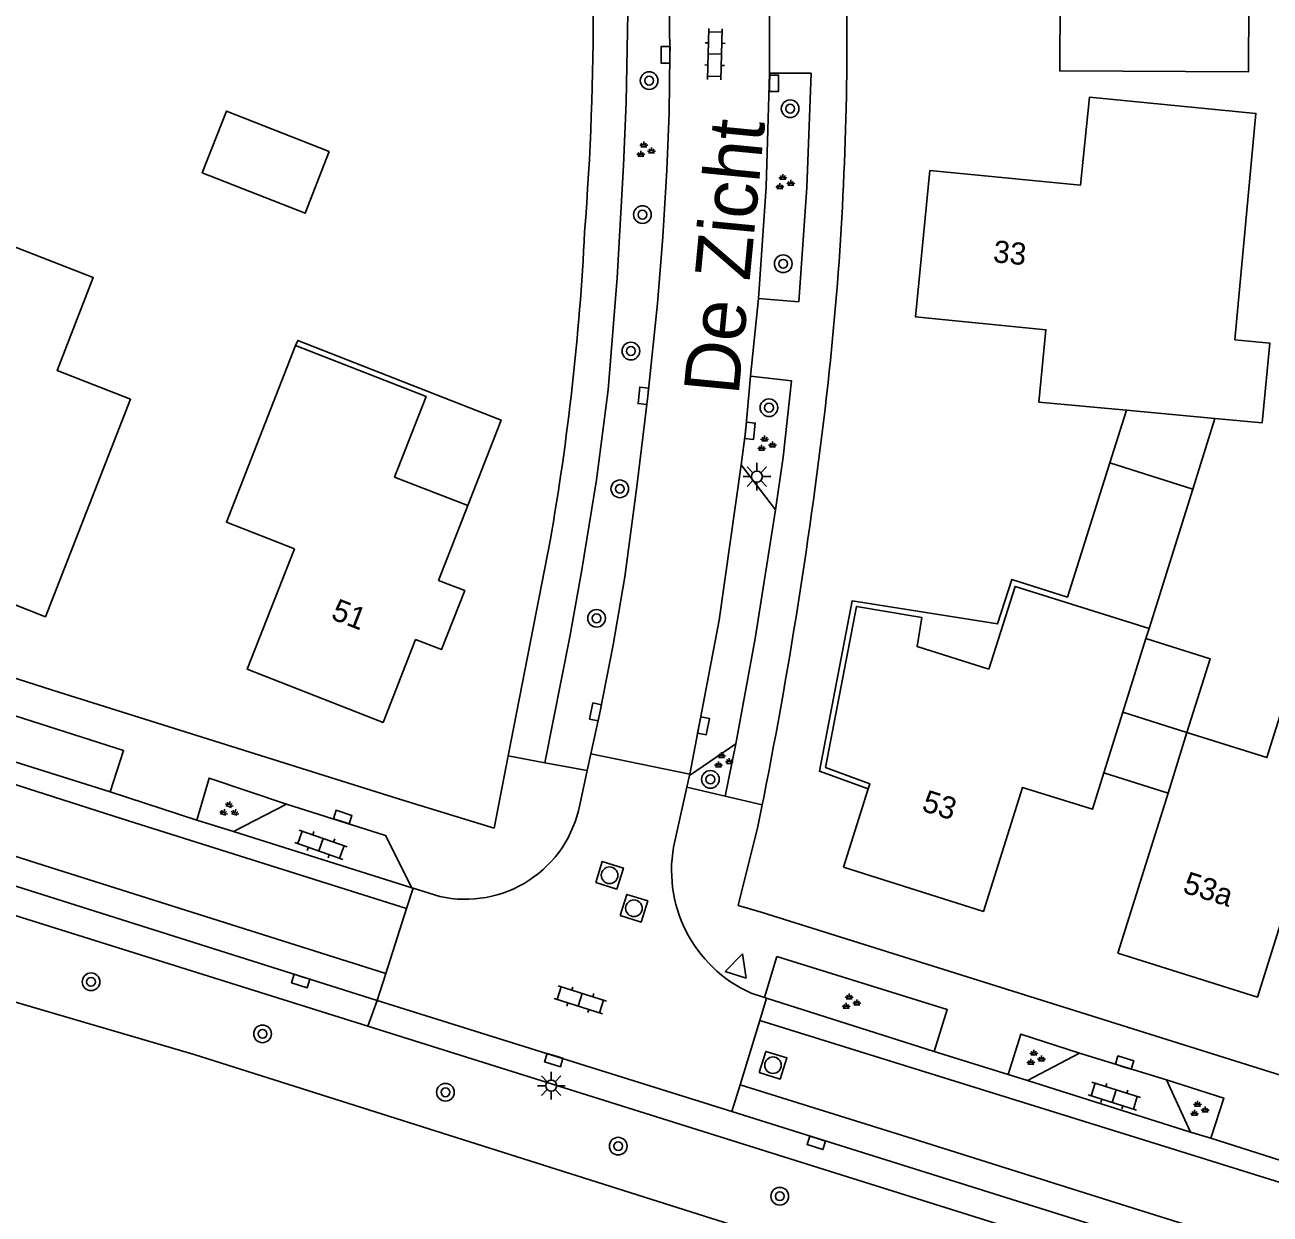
# Model space of a CAD drawing. Extents: x 137999 to 141000, y 397500 to 400501.
# Drawn here: x 138891.8 to 138948.2, y 399930.6 to 399984.4 of the extents above; entities that cross this region are included whole.
import ezdxf

# ---------------------------------------------------------------- set-up
doc = ezdxf.new("R2010")
doc.units = 0
for name, color, linetype in [('gg-afsc-erfafscheiding', 7, 'Continuous'), ('gg-afsc-hekwerk', 7, 'Continuous'), ('gg-anno-huisnummerreeks BGT', 7, 'Continuous'), ('gg-anno-openbare ruimte label', 7, 'Continuous'), ('gg-bbg-gedigitaliseerde bijgebouw', 7, 'Continuous'), ('gg-bbg-hoofdgebouw', 7, 'Continuous'), ('gg-bbg-luifel en loopbrug', 7, 'Continuous'), ('gg-bbg-tussenscheiding', 7, 'Continuous'), ('gg-knt-verharding', 7, 'Continuous'), ('gg-knt-verharding nz', 7, 'Continuous'), ('gt-grn-weggrens', 7, 'Continuous'), ('gt-symb-boom', 7, 'Continuous'), ('gt-symb-groenvak', 7, 'Continuous'), ('gt-symb-klinker verharding', 7, 'Continuous'), ('gt-symb-kolk', 7, 'Continuous'), ('gt-symb-lichtmast', 7, 'Continuous'), ('gt-symb-rioolschacht', 7, 'Continuous'), ('gt-symb-waterafsluiter', 7, 'Continuous')]:
    doc.layers.add(name, color=color, linetype=linetype)

# ---------------------------------------------------------------- blocks, each defined once
blk = doc.blocks.new('gt0-GRVAK')
at = {"layer": 'gt-symb-groenvak'}
for p, q in [((-0.11, 0.189), (-0.228, 0.24)), ((-0.182, 0.153), (0.088, 0.153)), ((-0.091, 0.211), (-0.156, 0.322)), ((-0.047, 0.214), (-0.047, 0.393)), ((-0.004, 0.211), (0.061, 0.322)), ((0.015, 0.189), (0.133, 0.24)), ((0.262, -0.052), (0.197, 0.059)), ((0.305, -0.049), (0.305, 0.13)), ((0.349, -0.052), (0.414, 0.059)), ((-0.245, -0.228), (-0.363, -0.177)), ((-0.318, -0.264), (-0.047, -0.264)), ((-0.226, -0.206), (-0.291, -0.095)), ((-0.183, -0.203), (-0.183, -0.024)), ((-0.139, -0.206), (-0.074, -0.095)), ((-0.12, -0.228), (-0.002, -0.177)), ((0.243, -0.074), (0.125, -0.023)), ((0.17, -0.11), (0.441, -0.11)), ((0.368, -0.074), (0.486, -0.023))]:
    blk.add_line(p, q, dxfattribs=at)
blk = doc.blocks.new('gt0-KL1')
at = {"layer": 'gt-symb-klinker verharding'}
for p, q in [((-1.15, 0.3), (1.15, 0.3)), ((-1, -0.3), (-1, 0.3)), ((-0.5, 0.3), (-0.5, 0.45)), ((0, -0.3), (0, 0.3)), ((0.5, 0.3), (0.5, 0.45)), ((1, -0.3), (1, 0.3)), ((-1.15, -0.3), (1.15, -0.3)), ((-0.5, -0.45), (-0.5, -0.3)), ((0.5, -0.45), (0.5, -0.3))]:
    blk.add_line(p, q, dxfattribs=at)
blk = doc.blocks.new('gt0-KOLK')
at = {"layer": 'gt-symb-kolk'}
blk.add_lwpolyline([(0, 0), (0.375, 0), (0.375, 0.4), (-0.375, 0.4), (-0.375, 0), (0, 0)], dxfattribs=at)
blk = doc.blocks.new('gt0-BOOM')
at = {"layer": 'gt-symb-boom'}
for radius in [0.4, 0.2]:
    blk.add_circle((0, 0), radius, dxfattribs=at)
blk = doc.blocks.new('gt0-LMAST')
at = {"layer": 'gt-symb-lichtmast'}
for p, q in [((-0.005, 0.246), (-0.005, 0.621)), ((-0.182, 0.173), (-0.447, 0.438)), ((0.172, 0.173), (0.437, 0.438)), ((-0.255, -0.004), (-0.63, -0.004)), ((-0.182, -0.181), (-0.447, -0.446)), ((-0.005, -0.254), (-0.005, -0.629)), ((0.437, -0.446), (0.172, -0.181)), ((0.245, -0.004), (0.62, -0.004))]:
    blk.add_line(p, q, dxfattribs=at)
blk.add_circle((-0.005, -0.004), 0.25, dxfattribs=at)
blk = doc.blocks.new('gt0-RS')
at = {"layer": 'gt-symb-rioolschacht'}
blk.add_lwpolyline([(-0.5, -0.5), (0.5, -0.5), (0.5, 0.5), (-0.5, 0.5)], close=True, dxfattribs=at)
blk.add_circle((0, 0), 0.375, dxfattribs=at)
blk = doc.blocks.new('gt0-WAFSL')
at = {"layer": 'gt-symb-waterafsluiter'}
for p, q in [((-0.5, -0.333), (0, 0.667)), ((0, 0.667), (0.5, -0.333)), ((0.5, -0.333), (-0.5, -0.333))]:
    blk.add_line(p, q, dxfattribs=at)

msp = doc.modelspace()

# ---------------------------------------------------------------- linework, layer by layer
at = {"layer": 'gg-afsc-erfafscheiding'}
msp.add_lwpolyline([(138950.55, 399921.631), (138899.502, 399937.814), (138881.768, 399942.991)], dxfattribs=at)
msp.add_arc((138805.274, 399980.455), 112.026, 350.02723, 357.23216, dxfattribs=at)
at = {"layer": 'gg-afsc-hekwerk'}
for centre, radius, start, end in [((138787.793, 399985.157), 129.771, 355.53092, 4.80759), ((138697.74, 399994.369), 231.931, 348.83112, 353.52236)]:
    msp.add_arc(centre, radius, start, end, dxfattribs=at)
at = {"layer": 'gg-bbg-gedigitaliseerde bijgebouw'}
for p, q in [((138941.693, 399966.971), (138940.939, 399964.587)), ((138944.695, 399963.4), (138945.698, 399966.599)), ((138940.939, 399964.587), (138944.695, 399963.4))]:
    msp.add_line(p, q, dxfattribs=at)
at = {"layer": 'gg-bbg-hoofdgebouw'}
for p, q in [((138941.693, 399966.971), (138937.722, 399967.339)), ((138910.562, 399959.267), (138911.885, 399962.65)), ((138942.573, 399956.636), (138942.717, 399957.094)), ((138941.526, 399953.296), (138942.573, 399956.636)), ((138944.433, 399952.384), (138941.526, 399953.296)), ((138943.575, 399949.643), (138940.666, 399950.555)), ((138929.998, 399949.832), (138928.881, 399946.288)), ((138943.575, 399949.643), (138941.303, 399942.39))]:
    msp.add_line(p, q, dxfattribs=at)
for points in [[(138943.349, 399992.236), (138943.322, 399988.631), (138947.251, 399988.624), (138947.221, 399982.288), (138938.674, 399982.324), (138938.695, 399985.585), (138932.765, 399985.611), (138932.794, 399992.25)], [(138932.8, 399977.819), (138939.615, 399977.159), (138940.013, 399981.131), (138947.55, 399980.406), (138946.596, 399970.148)], [(138932.8, 399977.819), (138932.145, 399971.197), (138938.046, 399970.613), (138937.722, 399967.339)], [(138885.684, 399966.734), (138888.739, 399965.487), (138886.591, 399960.057), (138892.765, 399957.623), (138896.623, 399967.469), (138893.292, 399968.765), (138894.929, 399972.978), (138889.024, 399975.273), (138885.684, 399966.734)], [(138946.596, 399970.148), (138948.189, 399970.003), (138947.842, 399966.4), (138945.698, 399966.599)], [(138904.093, 399969.894), (138900.962, 399961.895), (138904.035, 399960.692), (138901.902, 399955.245), (138908.048, 399952.839), (138909.517, 399956.596)], [(138911.885, 399962.65), (138908.573, 399963.945), (138909.997, 399967.583), (138904.093, 399969.894)], [(138910.562, 399959.267), (138911.747, 399958.804), (138910.691, 399956.137), (138909.517, 399956.596)], [(138942.717, 399957.094), (138936.654, 399958.996), (138935.472, 399955.249)], [(138935.472, 399955.249), (138932.22, 399956.275), (138932.428, 399957.593), (138929.476, 399958.089), (138928.078, 399950.791), (138930.072, 399950.065), (138929.998, 399949.832)], [(138941.303, 399942.39), (138947.622, 399940.411), (138949.382, 399946.031), (138952.53, 399945.044), (138954.676, 399951.885), (138948.806, 399953.653), (138948.052, 399951.249), (138944.433, 399952.384)], [(138928.881, 399946.288), (138935.217, 399944.286), (138936.99, 399949.898), (138940.149, 399948.907), (138940.666, 399950.555)]]:
    msp.add_lwpolyline(points, dxfattribs=at)
at = {"layer": 'gg-bbg-luifel en loopbrug'}
msp.add_line((138942.717, 399957.094), (138944.695, 399963.4), dxfattribs=at)
for points in [[(138905.615, 399978.676), (138904.516, 399975.885), (138899.863, 399977.717), (138900.962, 399980.508), (138905.615, 399978.676)], [(138911.885, 399962.65), (138913.395, 399966.521), (138904.184, 399970.127), (138904.093, 399969.894)], [(138940.939, 399964.587), (138939.018, 399958.509), (138936.501, 399959.308), (138935.864, 399957.295), (138929.283, 399958.345), (138927.797, 399950.628), (138929.998, 399949.832)], [(138944.433, 399952.384), (138945.479, 399955.724), (138942.573, 399956.636)]]:
    msp.add_lwpolyline(points, dxfattribs=at)
at = {"layer": 'gg-bbg-tussenscheiding'}
for p, q in [((138945.698, 399966.599), (138941.693, 399966.971)), ((138940.666, 399950.555), (138941.526, 399953.296)), ((138943.575, 399949.643), (138944.433, 399952.384))]:
    msp.add_line(p, q, dxfattribs=at)
at = {"layer": 'gg-knt-verharding'}
for p, q in [((138925.539, 399982.232), (138925.533, 399985.77)), ((138924.674, 399968.507), (138925.041, 399972.029)), ((138928.193, 399968.231), (138928.19, 399968.204)), ((138925.809, 399962.46), (138924.262, 399964.503)), ((138915.607, 399961.054), (138913.711, 399951.326)), ((138884.317, 399953.293), (138895.693, 399949.696)), ((138917.289, 399950.656), (138917.455, 399951.414)), ((138917.455, 399951.414), (138921.927, 399950.495)), ((138921.916, 399950.441), (138924.021, 399951.865)), ((138923.524, 399949.504), (138924.021, 399951.865)), ((138913.711, 399951.326), (138913.074, 399948.055)), ((138917.289, 399950.656), (138915.373, 399951.015)), ((138916.949, 399949.104), (138917.289, 399950.656)), ((138921.797, 399949.909), (138921.916, 399950.441)), ((138921.927, 399950.495), (138921.916, 399950.441)), ((138899.625, 399948.422), (138895.693, 399949.696)), ((138921.248, 399947.46), (138921.797, 399949.909)), ((138921.797, 399949.909), (138923.524, 399949.504)), ((138901.272, 399947.905), (138903.678, 399949.143)), ((138913.074, 399948.055), (138908.785, 399949.372)), ((138925.278, 399949.444), (138925.212, 399949.108)), ((138899.625, 399948.422), (138901.272, 399947.905)), ((138901.272, 399947.905), (138909.356, 399945.348)), ((138907.78, 399940.254), (138888.635, 399946.313)), ((138909.113, 399944.423), (138909.404, 399945.333)), ((138909.404, 399945.333), (138909.356, 399945.348)), ((138910.613, 399944.958), (138909.404, 399945.333)), ((138908.168, 399941.469), (138909.113, 399944.423)), ((138925.162, 399944.249), (138924.126, 399944.556)), ((138925.162, 399944.249), (138980.788, 399926.783)), ((138925.308, 399940.391), (138925.869, 399942.244)), ((138907.78, 399940.254), (138908.168, 399941.469)), ((138923.834, 399935.228), (138907.78, 399940.254)), ((138925.308, 399940.391), (138924.708, 399940.582)), ((138925.407, 399940.359), (138925.099, 399939.354)), ((138925.407, 399940.359), (138925.308, 399940.391)), ((138932.99, 399937.943), (138925.407, 399940.359)), ((138925.099, 399939.354), (138924.206, 399936.442)), ((138936.345, 399936.898), (138932.99, 399937.943)), ((138937.213, 399936.629), (138939.573, 399937.874)), ((138943.503, 399936.656), (138939.573, 399937.874)), ((138936.345, 399936.898), (138937.213, 399936.629)), ((138924.206, 399936.442), (138923.834, 399935.228)), ((138937.213, 399936.629), (138944.585, 399934.293)), ((138944.585, 399934.293), (138943.503, 399936.656)), ((138944.585, 399934.293), (138945.517, 399934.029)), ((138948.676, 399933.015), (138945.517, 399934.029))]:
    msp.add_line(p, q, dxfattribs=at)
for points in [[(138915.373, 399951.015), (138916.505, 399956.718), (138917.045, 399959.75), (138917.702, 399963.815), (138918.235, 399967.898), (138918.64, 399972.966), (138918.925, 399978.042), (138919.047, 399980.913), (138919.175, 399987.376), (138919.14, 399990.968), (138918.941, 399993.857), (138918.641, 399996.737), (138918.197, 400000)], [(138917.455, 399951.414), (138917.862, 399953.273), (138918.458, 399956.346), (138918.985, 399959.431), (138919.537, 399963.512), (138920.026, 399967.602), (138920.467, 399971.804), (138920.708, 399974.817), (138920.897, 399977.834), (138920.997, 399980.445), (138921.034, 399983.058), (138921.003, 399985.981), (138920.916, 399988.903), (138920.621, 399994.322), (138920.157, 399999.373)], [(138925.539, 399982.232), (138927.422, 399982.223), (138927.226, 399977.046), (138926.873, 399971.878), (138925.041, 399972.029)], [(138925.041, 399972.029), (138925.384, 399977.082), (138925.539, 399982.232)], [(138908.785, 399949.372), (138893.087, 399954.302), (138882.377, 399957.727), (138870.135, 399961.824), (138858.338, 399965.884), (138846.68, 399969.964), (138835.269, 399974.177)], [(138924.262, 399964.503), (138924.446, 399965.976), (138924.674, 399968.507)], [(138925.809, 399962.46), (138926.158, 399964.847), (138926.541, 399968.294), (138924.674, 399968.507)], [(138924.021, 399951.865), (138924.895, 399956.631), (138925.809, 399962.46)], [(138895.693, 399949.696), (138896.304, 399951.57), (138884.968, 399955.185), (138884.317, 399953.293)], [(138907.359, 399939.085), (138888.312, 399945.067), (138878.581, 399948.21), (138868.875, 399951.424)], [(138903.678, 399949.143), (138900.171, 399950.316), (138899.625, 399948.422)], [(138909.356, 399945.348), (138908.166, 399947.718), (138903.678, 399949.143)], [(138925.212, 399949.108), (138925.017, 399948.125), (138924.126, 399944.556)], [(138932.99, 399937.943), (138933.582, 399939.848), (138925.869, 399942.244)], [(138967.963, 399917.227), (138968.795, 399919.789), (138907.359, 399939.085)], [(138939.573, 399937.874), (138936.906, 399938.73), (138936.345, 399936.898)], [(138945.517, 399934.029), (138946.103, 399935.832), (138943.503, 399936.656)], [(138984.197, 399916.337), (138949.16, 399927.271), (138923.834, 399935.228)]]:
    msp.add_lwpolyline(points, dxfattribs=at)
for centre, radius, start, end in [((138789.522, 399984.485), 139.519, 359.86424, 6.38487), ((138785.635, 399983.798), 143.405, 353.76805, 0.14217), ((138911.763, 399950.116), 5.284, 257.4345, 348.9634), ((138927.202, 399946.146), 6.097, 167.5541, 245.8555)]:
    msp.add_arc(centre, radius, start, end, dxfattribs=at)
at = {"layer": 'gg-knt-verharding nz'}
for points in [[(138909.113, 399944.423), (138896.238, 399948.472), (138882.997, 399952.714), (138871.722, 399956.45), (138860.362, 399960.316), (138849.108, 399964.225), (138837.893, 399968.237), (138823.732, 399973.628)], [(138821.543, 399971.156), (138832.623, 399966.906), (138842.075, 399963.447), (138851.481, 399960.109), (138862.727, 399956.225), (138874.074, 399952.415), (138883.499, 399949.294), (138892.994, 399946.271), (138908.168, 399941.469)], [(138924.262, 399964.503), (138923.265, 399957.471), (138921.927, 399950.495)], [(138993.62, 399918.09), (138973.654, 399924.272), (138958.417, 399928.975), (138943.186, 399933.72), (138925.099, 399939.354)], [(138924.206, 399936.442), (138932.038, 399933.988), (138941.475, 399931.019), (138956.671, 399926.249), (138970.006, 399922.128), (138984.56, 399917.553)]]:
    msp.add_lwpolyline(points, dxfattribs=at)
at = {"layer": 'gt-grn-weggrens'}
for p, q in [((138913.711, 399951.326), (138915.373, 399951.015)), ((138923.524, 399949.504), (138925.212, 399949.108)), ((138907.78, 399940.254), (138907.359, 399939.085))]:
    msp.add_line(p, q, dxfattribs=at)

# ---------------------------------------------------------------- block references
at = {"layer": 'gt-symb-boom'}
for p in [(138920.091, 399981.886), (138926.473, 399980.616), (138919.788, 399975.821), (138926.158, 399973.598), (138919.265, 399969.648), (138925.513, 399967.083), (138918.764, 399963.411), (138917.711, 399957.55), (138922.863, 399950.261), (138894.832, 399941.099), (138902.594, 399938.743), (138910.873, 399936.099), (138918.691, 399933.66), (138926.002, 399931.393)]:
    msp.add_blockref('gt0-BOOM', p, dxfattribs=at)
at = {"layer": 'gt-symb-groenvak'}
for p in [(138919.892, 399978.736), (138926.193, 399977.267), (138925.366, 399965.425), (138923.415, 399951.097), (138929.187, 399940.173), (138937.546, 399937.634), (138944.952, 399935.322)]:
    msp.add_blockref('gt0-GRVAK', p, dxfattribs=at)
at = {"layer": 'gt-symb-groenvak', "rotation": -17.40188791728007}
msp.add_blockref('gt0-GRVAK', (138901.062, 399948.874), dxfattribs=at)
at = {"layer": 'gt-symb-klinker verharding'}
for p, rotation in [((138923.067, 399983.085), -91.48935472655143), ((138905.239, 399947.305), -19.32248237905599), ((138916.974, 399940.283), -17.401887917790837), ((138941.14, 399935.921), -17.40188791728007)]:
    msp.add_blockref('gt0-KL1', p, dxfattribs=dict(at, rotation=rotation))
at = {"layer": 'gt-symb-kolk'}
for p, rotation in [((138921.034, 399983.058), 89.77081810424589), ((138925.545, 399981.764), -90.1145914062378), ((138920.026, 399967.602), 83.96999119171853), ((138924.454, 399966.055), -96.03000880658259), ((138917.862, 399953.273), 78.04935273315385), ((138922.355, 399952.725), -100.86205866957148), ((138906.156, 399948.365), -17.81888891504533), ((138904.378, 399941.325), 162.54344186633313), ((138915.834, 399937.748), 162.54344186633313), ((138941.551, 399937.254), -17.039535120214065), ((138927.716, 399934.002), 162.59811208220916)]:
    msp.add_blockref('gt0-KOLK', p, dxfattribs=dict(at, rotation=rotation))
at = {"layer": 'gt-symb-lichtmast'}
for p in [(138924.972, 399963.968), (138915.663, 399936.398)]:
    msp.add_blockref('gt0-LMAST', p, dxfattribs=at)
at = {"layer": 'gt-symb-rioolschacht', "rotation": -17.40188791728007}
for p in [(138918.299, 399945.922), (138919.402, 399944.429), (138925.696, 399937.324)]:
    msp.add_blockref('gt0-RS', p, dxfattribs=at)
at = {"layer": 'gt-symb-waterafsluiter', "rotation": -18.00007459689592}
msp.add_blockref('gt0-WAFSL', (138924.105, 399941.731), dxfattribs=at)

# ---------------------------------------------------------------- texts
at = {"layer": 'gg-anno-huisnummerreeks BGT'}
for s, rotation, p in [('33', 354.4, (138935.629, 399973.673)), ('51', 338.6, (138905.644, 399957.538)), ('53', 342.5, (138932.381, 399948.852)), ('53a', 342.6, (138944.192, 399945.153))]:
    msp.add_text(s, height=1, rotation=rotation, dxfattribs=at).set_placement(p)
at = {"layer": 'gg-anno-openbare ruimte label'}
msp.add_text('De Zicht', height=2.5, rotation=84.5, dxfattribs=at).set_placement((138924.137, 399967.608))

doc.saveas('drawing.dxf')
